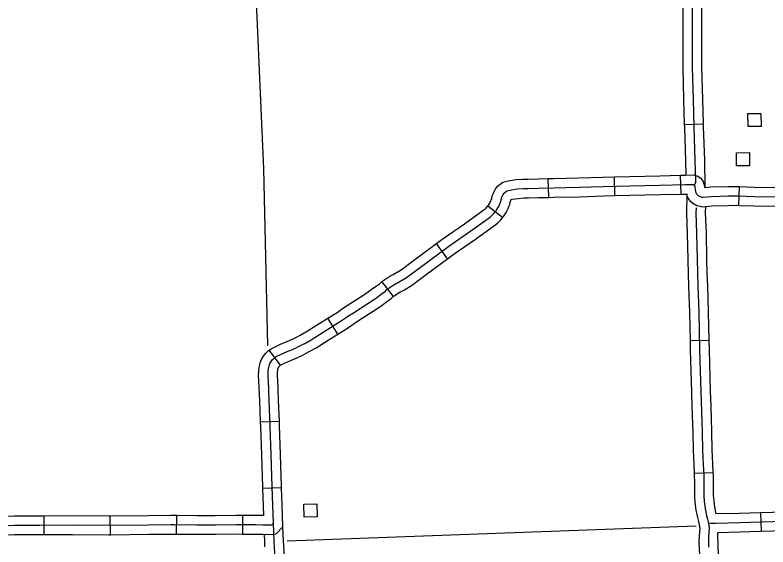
# Model space of a CAD drawing. Extents: x -19 to 366, y -4 to 359.
# Drawn here: x 162.694 to 163.83, y 181.04 to 181.843 of the extents above; entities that cross this region are included whole.
import ezdxf

# ---------------------------------------------------------------- set-up
doc = ezdxf.new("R2010")
doc.units = 0
for name, color, linetype in [('Level 32', 7, 'Continuous'), ('Level 4', 7, 'Continuous'), ('Level 45', 7, 'Continuous'), ('Level 5', 7, 'Continuous'), ('Level 56', 7, 'Continuous'), ('Level 60', 7, 'Continuous')]:
    doc.layers.add(name, color=color, linetype=linetype)

msp = doc.modelspace()

# ---------------------------------------------------------------- linework, layer by layer
at = {"layer": 'Level 32'}
for p, q in [((163.6991, 181.5727), (163.6984, 181.6011)), ((163.4992, 181.5677), (163.4985, 181.5961)), ((163.5992, 181.5704), (163.5984, 181.5988)), ((163.7861, 181.5557), (163.7871, 181.5841)), ((163.4297, 181.5372), (163.4072, 181.5545)), ((163.3465, 181.4751), (163.3298, 181.498)), ((163.265, 181.4183), (163.2474, 181.4406)), ((163.181, 181.3615), (163.1658, 181.3855)), ((163.0941, 181.3144), (163.0773, 181.3374)), ((163.0926, 181.2296), (163.0642, 181.2285)), ((163.0959, 181.1297), (163.0675, 181.1286)), ((162.9375, 181.0597), (162.9377, 181.0881)), ((163.0375, 181.0598), (163.0376, 181.0882)), ((162.7376, 181.059), (162.7375, 181.0874)), ((162.8378, 181.0588), (162.8374, 181.0872))]:
    msp.add_line(p, q, dxfattribs=at)
for points in [[(163.5984, 181.5988), (163.6212, 181.5994), (163.6668, 181.6003), (163.6984, 181.6011)], [(163.6984, 181.6011), (163.7054, 181.6012), (163.7173, 181.6015), (163.7232, 181.6003), (163.7287, 181.5965), (163.7309, 181.5937), (163.7322, 181.5915), (163.7331, 181.5892), (163.7338, 181.587), (163.7344, 181.5825), (163.744, 181.5834), (163.7695, 181.5841), (163.7845, 181.5842), (163.7871, 181.5841)], [(163.4072, 181.5545), (163.4082, 181.5558), (163.4092, 181.5573), (163.4102, 181.5589), (163.411, 181.5605), (163.4118, 181.5622), (163.4125, 181.5639), (163.4131, 181.5656), (163.4136, 181.5674), (163.414, 181.5689), (163.4146, 181.571), (163.4153, 181.5732), (163.4163, 181.5755), (163.4169, 181.5767), (163.4173, 181.5775), (163.4184, 181.5795), (163.4197, 181.5815), (163.422, 181.5847), (163.4299, 181.5906), (163.4382, 181.5927), (163.4499, 181.5945), (163.4604, 181.5953), (163.4681, 181.5954), (163.4831, 181.5957), (163.4985, 181.5961)], [(163.4985, 181.5961), (163.5062, 181.5963), (163.5447, 181.5971), (163.5811, 181.5983), (163.5984, 181.5988)], [(163.0835, 181.0761), (163.0827, 181.1029), (163.0816, 181.1317), (163.0803, 181.1793), (163.0787, 181.2227), (163.0773, 181.261), (163.076, 181.2921), (163.0757, 181.2948), (163.0755, 181.2975), (163.0755, 181.3003), (163.0756, 181.303), (163.0758, 181.3057), (163.0761, 181.3084), (163.0766, 181.3111), (163.0771, 181.3137), (163.0777, 181.3154), (163.0784, 181.3171), (163.0792, 181.3187), (163.0802, 181.3202), (163.0812, 181.3216), (163.0824, 181.323), (163.0837, 181.3242), (163.085, 181.3254), (163.0865, 181.3264), (163.088, 181.3274), (163.0934, 181.33), (163.0989, 181.3326), (163.1045, 181.335), (163.1101, 181.3372), (163.1136, 181.3387), (163.1171, 181.3403), (163.1206, 181.342), (163.124, 181.3437), (163.1274, 181.3456), (163.1308, 181.3474), (163.1407, 181.353), (163.1588, 181.3643), (163.1876, 181.3824), (163.1958, 181.3883), (163.2043, 181.3937), (163.2263, 181.4078), (163.233, 181.4123), (163.2396, 181.4169), (163.2461, 181.4216), (163.2526, 181.4264), (163.255, 181.4285), (163.2575, 181.4304), (163.26, 181.4323), (163.2627, 181.4341), (163.2653, 181.4358), (163.2681, 181.4374), (163.2709, 181.4389), (163.2737, 181.4403), (163.2844, 181.4467), (163.2996, 181.458), (163.3191, 181.4726), (163.3483, 181.494), (163.3803, 181.5163), (163.4107, 181.538), (163.4127, 181.5397), (163.4146, 181.5415), (163.4164, 181.5434), (163.4181, 181.5454), (163.4197, 181.5475), (163.4211, 181.5496), (163.4225, 181.5518), (163.4237, 181.5541), (163.4248, 181.5565), (163.4258, 181.5589), (163.4267, 181.5614), (163.4274, 181.5639), (163.4277, 181.5653), (163.4281, 181.5668), (163.4286, 181.5682), (163.4292, 181.5695), (163.4296, 181.5703), (163.4299, 181.5709), (163.4306, 181.5722), (163.4314, 181.5734), (163.4323, 181.5746), (163.4362, 181.5776), (163.441, 181.5788), (163.4515, 181.5804), (163.4611, 181.5811), (163.4684, 181.5812), (163.4834, 181.5815), (163.5066, 181.5821), (163.5451, 181.5829), (163.5815, 181.5841), (163.6215, 181.5852), (163.6672, 181.5861), (163.7058, 181.587), (163.716, 181.5873), (163.7175, 181.587), (163.7188, 181.586)], [(163.7188, 181.586), (163.7192, 181.5856), (163.7195, 181.5851), (163.7197, 181.5846), (163.7198, 181.584), (163.7205, 181.5789), (163.7211, 181.5745)], [(163.7318, 181.568), (163.7448, 181.5692), (163.7697, 181.5699), (163.7843, 181.57), (163.8092, 181.5691), (163.8259, 181.5686), (163.8479, 181.5691), (163.8897, 181.5707), (163.9134, 181.5714), (163.9302, 181.572), (163.9586, 181.5728), (163.9808, 181.5733), (163.9903, 181.5736), (163.9979, 181.5737), (164.0045, 181.574), (164.0276, 181.5742), (164.0869, 181.5758), (164.1323, 181.577), (164.1661, 181.5775), (164.1835, 181.5774), (164.1934, 181.5775)], [(163.7871, 181.5841), (163.8096, 181.5833), (163.8259, 181.5828), (163.8475, 181.5833), (163.886, 181.5848)], [(163.4297, 181.5372), (163.4312, 181.5391), (163.4331, 181.5419), (163.4348, 181.5448), (163.4364, 181.5477), (163.4379, 181.5508), (163.4391, 181.5539), (163.4403, 181.5571), (163.4412, 181.5604), (163.4415, 181.5618), (163.4417, 181.5625), (163.4419, 181.5631), (163.4421, 181.5636), (163.4423, 181.5639), (163.4424, 181.5642), (163.4426, 181.5645), (163.4438, 181.5648), (163.4531, 181.5662), (163.4618, 181.5669), (163.4686, 181.567), (163.4837, 181.5673), (163.4992, 181.5677)], [(163.4992, 181.5677), (163.5069, 181.5679), (163.5455, 181.5687), (163.582, 181.5699), (163.5992, 181.5704)], [(163.5992, 181.5704), (163.6219, 181.571), (163.6675, 181.5719), (163.6991, 181.5727)], [(163.6991, 181.5727), (163.7061, 181.5728), (163.707, 181.5729), (163.7075, 181.5691), (163.7108, 181.5646), (163.7125, 181.5627), (163.7143, 181.5609), (163.7163, 181.5594), (163.7183, 181.558), (163.7206, 181.5568), (163.7229, 181.5557), (163.7252, 181.5549), (163.7277, 181.5543), (163.7313, 181.5537), (163.7457, 181.5551), (163.7699, 181.5557), (163.7841, 181.5558), (163.7861, 181.5557)], [(163.7211, 181.5745), (163.7219, 181.5735), (163.7227, 181.5725), (163.7237, 181.5716), (163.7247, 181.5708), (163.7258, 181.5701), (163.7269, 181.5695), (163.7281, 181.569), (163.7293, 181.5685), (163.7305, 181.5682), (163.7318, 181.568)], [(163.3298, 181.498), (163.34, 181.5055), (163.3721, 181.5279), (163.4019, 181.5493), (163.4032, 181.5503), (163.4046, 181.5516), (163.4059, 181.553), (163.407, 181.5544), (163.4072, 181.5545)], [(163.7861, 181.5557), (163.8087, 181.5549), (163.8258, 181.5544), (163.8483, 181.5549), (163.8871, 181.5564)], [(163.3465, 181.4751), (163.3565, 181.4824), (163.3885, 181.5047), (163.4194, 181.5268), (163.4222, 181.5292), (163.4246, 181.5314), (163.4269, 181.5339), (163.4291, 181.5364), (163.4297, 181.5372)], [(163.2474, 181.4406), (163.2489, 181.4417), (163.2518, 181.4439), (163.2549, 181.446), (163.2579, 181.4479), (163.2611, 181.4498), (163.2644, 181.4515), (163.2669, 181.4528), (163.2765, 181.4586), (163.2912, 181.4694), (163.3106, 181.484), (163.3298, 181.498)], [(163.265, 181.4183), (163.2661, 181.4191), (163.2683, 181.4207), (163.2705, 181.4222), (163.2727, 181.4237), (163.275, 181.425), (163.2774, 181.4263), (163.2805, 181.4278), (163.2923, 181.4349), (163.3081, 181.4466), (163.3276, 181.4612), (163.3465, 181.4751)], [(163.1658, 181.3855), (163.1797, 181.3942), (163.1878, 181.4001), (163.1967, 181.4057), (163.2185, 181.4197), (163.225, 181.424), (163.2314, 181.4285), (163.2377, 181.4331), (163.2437, 181.4375), (163.246, 181.4394), (163.2474, 181.4406)], [(163.181, 181.3615), (163.1955, 181.3706), (163.2038, 181.3765), (163.212, 181.3818), (163.2341, 181.3959), (163.241, 181.4006), (163.2478, 181.4053), (163.2545, 181.4101), (163.2615, 181.4153), (163.264, 181.4175), (163.265, 181.4183)], [(163.0773, 181.3374), (163.0786, 181.3383), (163.0812, 181.3399), (163.0874, 181.3429), (163.0932, 181.3455), (163.099, 181.3481), (163.1046, 181.3503), (163.1078, 181.3517), (163.1111, 181.3532), (163.1143, 181.3547), (163.1175, 181.3564), (163.1206, 181.358), (163.1239, 181.3598), (163.1335, 181.3652), (163.1512, 181.3763), (163.1658, 181.3855)], [(163.0941, 181.3144), (163.0943, 181.3146), (163.0948, 181.3149), (163.0995, 181.3172), (163.1047, 181.3196), (163.1099, 181.3218), (163.1156, 181.3241), (163.1194, 181.3258), (163.1232, 181.3275), (163.1269, 181.3293), (163.1306, 181.3311), (163.1342, 181.3331), (163.1377, 181.335), (163.148, 181.3407), (163.1663, 181.3522), (163.181, 181.3615)], [(163.0642, 181.2285), (163.0631, 181.2605), (163.0618, 181.2911), (163.0615, 181.2937), (163.0613, 181.297), (163.0613, 181.3004), (163.0614, 181.3038), (163.0617, 181.3071), (163.0621, 181.3104), (163.0626, 181.3137), (163.0634, 181.3174), (163.0644, 181.3204), (163.0655, 181.3231), (163.0669, 181.3257), (163.0684, 181.3281), (163.0701, 181.3304), (163.072, 181.3327), (163.074, 181.3347), (163.0762, 181.3366), (163.0773, 181.3374)], [(163.0926, 181.2296), (163.0915, 181.2616), (163.0901, 181.2931), (163.0899, 181.296), (163.0897, 181.2981), (163.0897, 181.3001), (163.0898, 181.3022), (163.0899, 181.3042), (163.0902, 181.3063), (163.0905, 181.3084), (163.0909, 181.31), (163.091, 181.3104), (163.0913, 181.311), (163.0916, 181.3116), (163.092, 181.3122), (163.0924, 181.3128), (163.0928, 181.3133), (163.0933, 181.3138), (163.0938, 181.3142), (163.0941, 181.3144)], [(163.0675, 181.1286), (163.0674, 181.1312), (163.0661, 181.1788), (163.0645, 181.2222), (163.0642, 181.2285)], [(163.0959, 181.1297), (163.0958, 181.1322), (163.0945, 181.1798), (163.0929, 181.2233), (163.0926, 181.2296)], [(163.0375, 181.0598), (163.0572, 181.0598), (163.0672, 181.0596), (163.0784, 181.0591), (163.0878, 181.0601), (163.0978, 181.0705), (163.0969, 181.1034), (163.0959, 181.1297)], [(163.0376, 181.0882), (163.0575, 181.0882), (163.068, 181.088), (163.0689, 181.0879), (163.0685, 181.1024), (163.0675, 181.1286)], [(162.7375, 181.0874), (162.7802, 181.0876), (162.8353, 181.0872), (162.8374, 181.0872)], [(162.8374, 181.0872), (162.895, 181.0879), (162.9286, 181.0882), (162.9346, 181.0881), (162.9377, 181.0881)], [(162.9377, 181.0881), (162.9678, 181.0878), (162.9809, 181.0879), (162.9958, 181.0879), (163.0278, 181.0883), (163.0376, 181.0882)], [(162.6372, 181.0872), (162.6386, 181.0872), (162.6441, 181.0873), (162.6481, 181.0871), (162.6538, 181.0867), (162.6668, 181.0868), (162.6925, 181.0874), (162.7307, 181.0874), (162.7375, 181.0874)], [(162.6376, 181.073), (162.639, 181.073), (162.6439, 181.0731), (162.6472, 181.0729), (162.6533, 181.0725), (162.667, 181.0726), (162.6926, 181.0732), (162.7307, 181.0732), (162.7802, 181.0734), (162.8353, 181.073), (162.8952, 181.0737), (162.9285, 181.074), (162.9345, 181.0739), (162.9678, 181.0736), (162.9809, 181.0737), (162.996, 181.0737), (163.0279, 181.0741), (163.0573, 181.074), (163.0676, 181.0738), (163.0779, 181.0734), (163.0812, 181.0737), (163.0835, 181.0761)], [(162.638, 181.0588), (162.6393, 181.0588), (162.6437, 181.0589), (162.6464, 181.0588), (162.6528, 181.0583), (162.6672, 181.0584), (162.6928, 181.059), (162.7308, 181.059), (162.7376, 181.059)], [(162.7376, 181.059), (162.7801, 181.0592), (162.8353, 181.0588), (162.8378, 181.0588)], [(162.8378, 181.0588), (162.8953, 181.0595), (162.9285, 181.0598), (162.9343, 181.0597), (162.9375, 181.0597)], [(162.9375, 181.0597), (162.9677, 181.0594), (162.981, 181.0595), (162.9961, 181.0595), (163.0279, 181.0599), (163.0375, 181.0598)]]:
    msp.add_lwpolyline(points, dxfattribs=at)
at = {"layer": 'Level 4'}
msp.add_lwpolyline([(163.0407, 182.3155), (163.0408, 182.2733), (163.0478, 182.0878), (163.0491, 182.0571), (163.0684, 181.611), (163.0747, 181.3443)], dxfattribs=at)
at = {"layer": 'Level 45'}
for p, q in [((163.7039, 181.6777), (163.7323, 181.6785)), ((163.7126, 181.3518), (163.741, 181.3524)), ((163.7188, 181.1516), (163.7472, 181.1528)), ((163.8191, 181.0919), (163.82, 181.0636))]:
    msp.add_line(p, q, dxfattribs=at)
for points in [[(163.7078, 182.0778), (163.7081, 182.0698), (163.7102, 182.0327), (163.7135, 181.9761), (163.7158, 181.9245), (163.7166, 181.887), (163.7158, 181.8544), (163.7157, 181.8098), (163.7158, 181.7637), (163.7171, 181.7156), (163.7182, 181.6736), (163.72, 181.6233), (163.7206, 181.5933), (163.7206, 181.5895), (163.7188, 181.586)], [(163.7022, 181.8784), (163.7016, 181.8546), (163.7015, 181.8098), (163.7015, 181.7781)], [(163.7306, 181.8777), (163.73, 181.8542), (163.7299, 181.8098), (163.7299, 181.7781)], [(163.7015, 181.7781), (163.7016, 181.7635), (163.7029, 181.7152), (163.7039, 181.6777)], [(163.7299, 181.7781), (163.73, 181.7639), (163.7313, 181.716), (163.7323, 181.6785)], [(163.7039, 181.6777), (163.7041, 181.6732), (163.7058, 181.6229), (163.7062, 181.6013)], [(163.7323, 181.6785), (163.7324, 181.6741), (163.7342, 181.6237), (163.735, 181.5826)], [(163.7077, 181.5729), (163.7072, 181.5441), (163.7083, 181.5129), (163.709, 181.4739), (163.7097, 181.4516)], [(163.7358, 181.5541), (163.7356, 181.5443), (163.7367, 181.5136), (163.7374, 181.4747), (163.7381, 181.4526)], [(163.7216, 181.552), (163.7214, 181.5442), (163.7225, 181.5133), (163.7232, 181.4743), (163.7245, 181.4343), (163.726, 181.3944), (163.7271, 181.3375), (163.7288, 181.2748), (163.7309, 181.2137), (163.7314, 181.187), (163.7325, 181.1647), (163.7332, 181.1488), (163.7334, 181.1374), (163.7335, 181.1261), (163.7334, 181.1173), (163.7341, 181.1086), (163.7353, 181.0982), (163.7376, 181.0879), (163.7391, 181.0821), (163.7404, 181.0762)], [(163.7097, 181.4516), (163.7103, 181.4338), (163.7118, 181.394), (163.7126, 181.3518)], [(163.7381, 181.4526), (163.7387, 181.4348), (163.7402, 181.3948), (163.741, 181.3524)], [(163.7126, 181.3518), (163.7129, 181.3372), (163.7146, 181.2744), (163.7154, 181.2517)], [(163.741, 181.3524), (163.7413, 181.3378), (163.743, 181.2752), (163.7438, 181.2527)], [(163.7154, 181.2517), (163.7167, 181.2133), (163.7172, 181.1865), (163.7183, 181.164), (163.7188, 181.1516)], [(163.7438, 181.2527), (163.7451, 181.214), (163.7456, 181.1875), (163.7467, 181.1653), (163.7472, 181.1528)], [(163.7188, 181.1516), (163.719, 181.1484), (163.7192, 181.1373), (163.7193, 181.1261), (163.7192, 181.1168), (163.72, 181.1073), (163.7212, 181.0958), (163.7238, 181.0846), (163.7253, 181.0787), (163.7264, 181.0736), (163.7272, 181.0686), (163.7267, 181.0627), (163.7263, 181.0568), (163.7262, 181.0535)], [(163.7472, 181.1528), (163.7474, 181.1492), (163.7476, 181.1376), (163.7477, 181.1261), (163.7476, 181.1179), (163.7483, 181.11), (163.7493, 181.1005), (163.7517, 181.09)], [(164.218, 181.0957), (164.2137, 181.0923), (164.2084, 181.0913), (164.1803, 181.0907), (164.1389, 181.0892), (164.1065, 181.088), (164.071, 181.0866), (164.0186, 181.0847), (163.9595, 181.0827), (163.928, 181.0817), (163.8947, 181.0806), (163.8374, 181.0783), (163.7873, 181.0767), (163.7521, 181.0758), (163.7439, 181.0755), (163.7404, 181.0762)], [(163.8191, 181.0919), (163.7869, 181.0909), (163.7517, 181.09)], [(163.919, 181.0956), (163.8942, 181.0947), (163.8369, 181.0925), (163.8191, 181.0919)], [(163.7404, 181.0762), (163.7415, 181.069), (163.7408, 181.0617), (163.7405, 181.0562), (163.7403, 181.0507), (163.7403, 181.0452), (163.7404, 181.0397)], [(163.0875, 181.0034), (163.0846, 181.0486), (163.0835, 181.0761)], [(163.0993, 181.0421), (163.0988, 181.0493), (163.0978, 181.0705)], [(163.92, 181.0672), (163.8952, 181.0664), (163.8379, 181.0641), (163.82, 181.0636)], [(163.0709, 181.0403), (163.0704, 181.0478), (163.0699, 181.0597)], [(163.7262, 181.0535), (163.7261, 181.051), (163.7261, 181.0451), (163.7262, 181.0392), (163.7291, 180.976), (163.7301, 180.9525)], [(163.82, 181.0636), (163.7877, 181.0625), (163.7542, 181.0616)], [(163.7542, 181.0616), (163.7546, 181.0402), (163.7575, 180.9773), (163.7585, 180.9538)], [(163.1036, 180.9418), (163.1027, 180.9646), (163.1017, 181.0041), (163.0993, 181.0421)]]:
    msp.add_lwpolyline(points, dxfattribs=at)
at = {"layer": 'Level 5'}
msp.add_lwpolyline([(163.1042, 181.0494), (163.7218, 181.0719)], dxfattribs=at)
at = {"layer": 'Level 56'}
for points in [[(163.8001, 181.6745), (163.7999, 181.6942), (163.8197, 181.6944), (163.8199, 181.6747)], [(163.7829, 181.6153), (163.7827, 181.6351), (163.8024, 181.6352), (163.8026, 181.6155)], [(163.1299, 181.0853), (163.1297, 181.105), (163.1494, 181.1052), (163.1496, 181.0855)]]:
    msp.add_lwpolyline(points, close=True, dxfattribs=at)
at = {"layer": 'Level 60'}
for points in [[(168.7902, 2.2442), (168.5607, 10.8615), (168.3304, 19.479), (168.0993, 28.0965), (167.8673, 36.7142), (167.6346, 45.3321), (167.4011, 53.95), (167.1668, 62.5681), (166.9316, 71.1863), (166.6957, 79.8047), (166.459, 88.4232), (166.2215, 97.0418), (165.9832, 105.6605), (165.7441, 114.2794), (165.5043, 122.8984), (165.2636, 131.5176), (165.0221, 140.1368), (164.7799, 148.7563), (164.5369, 157.3758), (164.2931, 165.9955), (164.0485, 174.6153), (163.8031, 183.2352), (163.5569, 191.8553), (163.31, 200.4755), (163.0623, 209.0959), (162.8138, 217.7164), (162.5645, 226.337), (162.3145, 234.9577), (162.0637, 243.5786), (161.8121, 252.1997), (161.5597, 260.8208), (161.3066, 269.4421), (161.0527, 278.0636), (160.798, 286.6851), (160.5426, 295.3068), (160.2864, 303.9287), (160.0294, 312.5507), (159.7717, 321.1728), (159.5132, 329.7951), (159.2539, 338.4175), (158.9939, 347.04)], [(0, 180.8999), (7.1228, 180.9044), (14.2457, 180.9176), (21.3685, 180.9397), (28.4912, 180.9706), (35.614, 181.0103), (42.7366, 181.0589), (49.8592, 181.1163), (56.9818, 181.1825), (64.1042, 181.2575), (71.2266, 181.3414), (78.3488, 181.4341), (85.4709, 181.5357), (92.5929, 181.646), (99.7147, 181.7652), (106.8364, 181.8933), (113.9579, 182.0301), (121.0793, 182.1758), (128.2005, 182.3303), (135.3214, 182.4936), (142.4422, 182.6658), (149.5627, 182.8468), (156.683, 183.0366), (163.8031, 183.2352), (170.9229, 183.4427), (178.0425, 183.659), (185.1617, 183.8841), (192.2807, 184.1181), (199.3994, 184.3608), (206.5178, 184.6124), (213.6359, 184.8728), (220.7537, 185.1421), (227.8711, 185.4201), (234.9881, 185.707), (242.1048, 186.0027), (249.2212, 186.3073), (256.3371, 186.6206), (263.4526, 186.9428), (270.5678, 187.2738), (277.6825, 187.6136), (284.7968, 187.9622), (291.9107, 188.3197), (299.0241, 188.6859), (306.1371, 189.061), (313.2495, 189.4449), (320.3615, 189.8377), (327.4731, 190.2392), (334.5841, 190.6495), (341.6946, 191.0687)], [(0, 172.2839), (7.1335, 172.2883), (14.267, 172.3015), (21.4005, 172.3236), (28.5339, 172.3544), (35.6673, 172.3941), (42.8006, 172.4426), (49.9339, 172.4999), (57.0671, 172.566), (64.2002, 172.6409), (71.3332, 172.7246), (78.4661, 172.8172), (85.5989, 172.9186), (92.7315, 173.0287), (99.8641, 173.1477), (106.9964, 173.2755), (114.1286, 173.4122), (121.2606, 173.5576), (128.3925, 173.7119), (135.5241, 173.8749), (142.6555, 174.0468), (149.7867, 174.2275), (156.9177, 174.417), (164.0485, 174.6153), (171.179, 174.8224), (178.3092, 175.0383), (185.4392, 175.2631), (192.5688, 175.4966), (199.6982, 175.739), (206.8273, 175.9902), (213.9561, 176.2502), (221.0845, 176.5189), (228.2126, 176.7965), (235.3404, 177.083), (242.4677, 177.3782), (249.5948, 177.6822), (256.7214, 177.995), (263.8476, 178.3167), (270.9735, 178.6471), (278.0989, 178.9863), (285.2239, 179.3344), (292.3485, 179.6912), (299.4726, 180.0569), (306.5963, 180.4314), (313.7195, 180.8146), (320.8422, 181.2067), (327.9644, 181.6076), (335.0862, 182.0172), (342.2074, 182.4357)]]:
    msp.add_spline(points, degree=3, dxfattribs=at)

doc.saveas('drawing.dxf')
